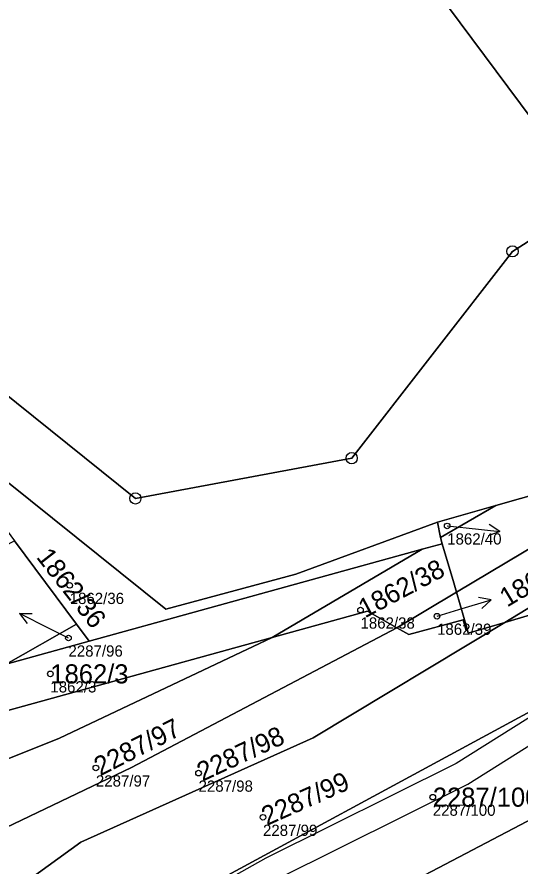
# Model space of a CAD drawing. Extents: x -761891 to -756141, y -1178507 to -1171885.
# Drawn here: x -758360.8 to -758316.1, y -1174329.9 to -1174254.4 of the extents above; entities that cross this region are included whole.
import ezdxf

# ---------------------------------------------------------------- set-up
doc = ezdxf.new("R2010")
doc.units = 0
for name, color, linetype in [('Definiční body', 7, 'Continuous'), ('Hranice parcel', 7, 'Continuous'), ('Parcelní čísla', 7, 'Continuous'), ('Polygon parcely', 7, 'Continuous'), ('Pop  PČ popisy', 7, 'Continuous'), ('Věcná břemena k části', 7, 'Continuous'), ('Značky bodu BP', 7, 'Continuous')]:
    doc.layers.add(name, color=color, linetype=linetype)

msp = doc.modelspace()

# ---------------------------------------------------------------- linework, layer by layer
at = {"layer": 'Definiční body'}
for centre in [(-758322.54, -1174299.67), (-758356.11, -1174304.96), (-758330.25, -1174307.15), (-758323.44, -1174307.7), (-758356.22, -1174309.64), (-758357.83, -1174312.83), (-758353.78, -1174321.2), (-758344.65, -1174321.66), (-758323.82, -1174323.8), (-758338.92, -1174325.59)]:
    msp.add_circle(centre, 0.25, dxfattribs=at)
at = {"layer": 'Hranice parcel'}
for p, q in [((-758301.17, -1174293.32), (-758321.7, -1174305.55)), ((-758323.39, -1174299.33), (-758318.21, -1174297.86)), ((-758323.12, -1174300.7), (-758318.21, -1174297.86)), ((-758317.41, -1174308.25), (-758299.95, -1174297.62)), ((-758323.12, -1174300.7), (-758323.39, -1174299.33)), ((-758361.03, -1174300.98), (-758355.51, -1174308.4)), ((-758322.99, -1174301.26), (-758323.12, -1174300.7)), ((-758354.37, -1174309.93), (-758324.76, -1174301.75)), ((-758338.09, -1174309.58), (-758324.76, -1174301.75)), ((-758324.76, -1174301.75), (-758322.99, -1174301.26)), ((-758327.03, -1174308.73), (-758321.7, -1174305.55)), ((-758320.73, -1174308.94), (-758321.7, -1174305.55)), ((-758361.77, -1174311.98), (-758355.51, -1174308.4)), ((-758355.51, -1174308.4), (-758354.37, -1174309.93)), ((-758354.37, -1174309.93), (-758361.77, -1174311.98))]:
    msp.add_line(p, q, dxfattribs=at)
for points in [[(-758309.63, -1174270.72), (-758335.32, -1174236.16), (-758199.6, -1174158.13), (-758063.88, -1174080.1)], [(-758309.63, -1174270.72), (-758316.73, -1174275.24), (-758331.03, -1174293.64), (-758350.27, -1174297.22), (-758368.43, -1174282.64), (-758390.99, -1174252.29)], [(-758369.7, -1174289.32), (-758347.57, -1174307.08), (-758335.99, -1174303.97), (-758323.39, -1174299.33)], [(-758318.21, -1174297.86), (-758311.84, -1174296.04), (-758312.34, -1174294.45)], [(-758321.7, -1174305.55), (-758321.94, -1174304.72), (-758322.99, -1174301.26)], [(-758317.41, -1174308.25), (-758313.14, -1174306.99), (-758312.1, -1174306.69), (-758308.86, -1174306.75)], [(-758338.09, -1174309.58), (-758329.64, -1174307.25), (-758327.03, -1174308.73)], [(-758361.79, -1174332.65), (-758355.12, -1174327.8), (-758334.45, -1174318.53), (-758317.41, -1174308.25)], [(-758327.03, -1174308.73), (-758325.95, -1174309.34), (-758321.13, -1174308.01), (-758320.86, -1174308.98), (-758320.73, -1174308.94)], [(-758320.73, -1174308.94), (-758320.66, -1174309.2), (-758317.41, -1174308.25)], [(-758368.79, -1174329.85), (-758350.61, -1174321.15), (-758327.03, -1174308.73)], [(-758377.01, -1174326.57), (-758357.02, -1174318.54), (-758338.09, -1174309.58)], [(-758369.5, -1174316.39), (-758368.2, -1174317.9), (-758338.09, -1174309.58)], [(-758352.44, -1174336.38), (-758311.17, -1174314), (-758307.01, -1174311.74)], [(-758342.7, -1174340.27), (-758308.8, -1174322.47), (-758304.84, -1174320.39)]]:
    msp.add_lwpolyline(points, dxfattribs=at)
at = {"layer": 'Polygon parcely'}
for points in [[(-758199.6, -1174158.13), (-758063.88, -1174080.1), (-758080.44, -1174073.76), (-758235.69, -1174163.01), (-758390.99, -1174252.29), (-758368.43, -1174282.64), (-758350.27, -1174297.22), (-758331.03, -1174293.64), (-758316.73, -1174275.24), (-758309.63, -1174270.72), (-758335.32, -1174236.16)], [(-758063.88, -1174080.1), (-758199.6, -1174158.13), (-758335.32, -1174236.16), (-758309.63, -1174270.72), (-758307.27, -1174269.22), (-758298.61, -1174246.22), (-758285.53, -1174232.74), (-758270.92, -1174222.03), (-758238.59, -1174203.7), (-758229.78, -1174198.47), (-758219.81, -1174192.04), (-758212.61, -1174187.78), (-758206.28, -1174183.81), (-758117.28, -1174134.08), (-758113.03, -1174131.76), (-758073.2, -1174104.2), (-758059.52, -1174096.79)], [(-758312.34, -1174294.45), (-758311.84, -1174296.04), (-758318.21, -1174297.86), (-758323.12, -1174300.7), (-758322.99, -1174301.26), (-758321.94, -1174304.72), (-758321.7, -1174305.55), (-758301.17, -1174293.32), (-758301.83, -1174291), (-758293.36, -1174288.67), (-758272.76, -1174276.4), (-758272.98, -1174275.68), (-758287.2, -1174279.67)], [(-758364.96, -1174295.7), (-758363.74, -1174297.33), (-758361.03, -1174300.98), (-758355.51, -1174308.4), (-758354.37, -1174309.93), (-758324.76, -1174301.75), (-758322.99, -1174301.26), (-758323.12, -1174300.7), (-758323.39, -1174299.33), (-758335.99, -1174303.97), (-758347.57, -1174307.08), (-758369.7, -1174289.32), (-758368.16, -1174291.39), (-758366.78, -1174293.25)], [(-758272.92, -1174292.23), (-758285.6, -1174295.7), (-758299.42, -1174299.48), (-758299.95, -1174297.62), (-758317.41, -1174308.25), (-758313.14, -1174306.99), (-758312.1, -1174306.69), (-758308.86, -1174306.75), (-758298.08, -1174304.34), (-758290.25, -1174302.14)], [(-758320.66, -1174309.2), (-758317.41, -1174308.25), (-758299.95, -1174297.62), (-758301.17, -1174293.32), (-758321.7, -1174305.55), (-758320.73, -1174308.94)], [(-758323.12, -1174300.7), (-758318.21, -1174297.86), (-758323.39, -1174299.33)], [(-758410.09, -1174327.79), (-758387.73, -1174326.8), (-758369.5, -1174316.39), (-758371.09, -1174314.55), (-758361.77, -1174311.98), (-758355.51, -1174308.4), (-758361.03, -1174300.98)], [(-758324.76, -1174301.75), (-758354.37, -1174309.93), (-758361.77, -1174311.98), (-758369.5, -1174316.39), (-758368.2, -1174317.9), (-758338.09, -1174309.58)], [(-758338.09, -1174309.58), (-758329.64, -1174307.25), (-758327.03, -1174308.73), (-758321.7, -1174305.55), (-758321.94, -1174304.72), (-758322.99, -1174301.26), (-758324.76, -1174301.75)], [(-758321.13, -1174308.01), (-758320.86, -1174308.98), (-758320.73, -1174308.94), (-758321.7, -1174305.55), (-758327.03, -1174308.73), (-758325.95, -1174309.34)], [(-758352.44, -1174336.38), (-758311.17, -1174314), (-758307.01, -1174311.74), (-758307.47, -1174309.79), (-758308.38, -1174307.6), (-758308.86, -1174306.75), (-758312.1, -1174306.69), (-758313.14, -1174306.99), (-758317.41, -1174308.25), (-758334.45, -1174318.53), (-758355.12, -1174327.8), (-758361.79, -1174332.65)], [(-758368.79, -1174329.85), (-758350.61, -1174321.15), (-758327.03, -1174308.73), (-758329.64, -1174307.25), (-758338.09, -1174309.58), (-758357.02, -1174318.54), (-758377.01, -1174326.57)], [(-758361.79, -1174332.65), (-758355.12, -1174327.8), (-758334.45, -1174318.53), (-758317.41, -1174308.25), (-758320.66, -1174309.2), (-758320.73, -1174308.94), (-758320.86, -1174308.98), (-758321.13, -1174308.01), (-758325.95, -1174309.34), (-758327.03, -1174308.73), (-758350.61, -1174321.15), (-758368.79, -1174329.85)], [(-758354.37, -1174309.93), (-758355.51, -1174308.4), (-758361.77, -1174311.98)], [(-758357.02, -1174318.54), (-758338.09, -1174309.58), (-758368.2, -1174317.9), (-758369.5, -1174316.39), (-758387.73, -1174326.8), (-758377.01, -1174326.57)], [(-758342.7, -1174340.27), (-758308.8, -1174322.47), (-758304.84, -1174320.39), (-758305.38, -1174318.66), (-758307.01, -1174311.74), (-758311.17, -1174314), (-758352.44, -1174336.38)], [(-758306.13, -1174332.01), (-758301.93, -1174330.01), (-758303.39, -1174324.54), (-758304.46, -1174321.61), (-758304.84, -1174320.39), (-758308.8, -1174322.47), (-758342.7, -1174340.27), (-758332.24, -1174344.45)]]:
    msp.add_lwpolyline(points, close=True, dxfattribs=at)
for points in [[(-758082.04, -1174409.07), (-758131.9, -1174393.27), (-758172.35, -1174380.46), (-758175.36, -1174376.86), (-758176.39, -1174375.64), (-758179.71, -1174361.03), (-758182.58, -1174347.01), (-758191.26, -1174302.45), (-758196.04, -1174290.13), (-758215.04, -1174275.82), (-758241.65, -1174265.89), (-758279.15, -1174251.89), (-758286.88, -1174256.25), (-758298.61, -1174246.22), (-758307.27, -1174269.22), (-758309.63, -1174270.72), (-758316.73, -1174275.24), (-758331.03, -1174293.64), (-758350.27, -1174297.22), (-758368.43, -1174282.64), (-758390.99, -1174252.29)], [(-758398.88, -1174250.07), (-758393.44, -1174257.39), (-758388.44, -1174264.11), (-758385.5, -1174268.06), (-758382.65, -1174271.9), (-758377.67, -1174278.6), (-758372.28, -1174285.84), (-758371.08, -1174287.46), (-758369.7, -1174289.32), (-758347.57, -1174307.08), (-758335.99, -1174303.97), (-758323.39, -1174299.33), (-758318.21, -1174297.86), (-758311.84, -1174296.04)]]:
    msp.add_lwpolyline(points, dxfattribs=at)
at = {"layer": 'Pop  PČ popisy'}
for p, q in [((-758317.855, -1174300.154), (-758318.799, -1174299.551)), ((-758322.54, -1174299.67), (-758320.84, -1174299.84)), ((-758320.84, -1174299.84), (-758317.855, -1174300.154)), ((-758317.855, -1174300.154), (-758318.904, -1174300.547)), ((-758321.51, -1174307.11), (-758318.64, -1174306.233)), ((-758318.64, -1174306.233), (-758319.744, -1174306.047)), ((-758318.64, -1174306.233), (-758319.451, -1174307.004)), ((-758323.44, -1174307.7), (-758321.51, -1174307.11)), ((-758357.89, -1174308.81), (-758360.564, -1174307.448)), ((-758360.564, -1174307.448), (-758359.444, -1174307.456)), ((-758360.564, -1174307.448), (-758359.899, -1174308.348)), ((-758356.22, -1174309.64), (-758357.89, -1174308.81))]:
    msp.add_line(p, q, dxfattribs=at)
at = {"layer": 'Věcná břemena k části'}
msp.add_lwpolyline([(-758351.76, -1174336.65), (-758349.28, -1174337.64), (-758345.59, -1174335.52), (-758337.68, -1174331.09), (-758320.7, -1174322.64), (-758313.04, -1174317.81), (-758306.42, -1174314.24), (-758306.92, -1174312.12), (-758314.1, -1174315.99), (-758321.74, -1174320.8), (-758338.66, -1174329.23), (-758346.63, -1174333.7)], close=True, dxfattribs=at)
at = {"layer": 'Značky bodu BP'}
for centre, radius in [((-758316.73, -1174275.24), 0.5), ((-758316.73, -1174275.24), 0.0303), ((-758331.03, -1174293.64), 0.5), ((-758331.03, -1174293.64), 0.0303), ((-758350.27, -1174297.22), 0.5), ((-758350.27, -1174297.22), 0.0303)]:
    msp.add_circle(centre, radius, dxfattribs=at)

# ---------------------------------------------------------------- texts
at = {"layer": 'Definiční body'}
for s, p in [('1862/40', (-758322.54, -1174301.326)), ('1862/36', (-758356.11, -1174306.616)), ('1862/38', (-758330.25, -1174308.806)), ('1862/39', (-758323.44, -1174309.356)), ('2287/96', (-758356.22, -1174311.296)), ('1862/3', (-758357.83, -1174314.486)), ('2287/97', (-758353.78, -1174322.856)), ('2287/98', (-758344.65, -1174323.316)), ('2287/100', (-758323.82, -1174325.456)), ('2287/99', (-758338.92, -1174327.246))]:
    msp.add_text(s, height=1, dxfattribs=at).set_placement(p)
at = {"layer": 'Parcelní čísla'}
for s, rotation, p in [('1862/36', 308, (-758359.142, -1174302.458)), ('1862/39', 31, (-758317.212, -1174306.938)), ('1862/38', 28, (-758329.85, -1174307.9)), ('2287/97', 27, (-758353.394, -1174321.957)), ('2287/98', 25, (-758344.29, -1174322.43)), ('2287/99', 24, (-758338.574, -1174326.366))]:
    msp.add_text(s, height=1.7, rotation=rotation, dxfattribs=at).set_placement(p)
for s, p in [('1862/3', (-758357.83, -1174313.68)), ('2287/100', (-758323.82, -1174324.65))]:
    msp.add_text(s, height=1.7, dxfattribs=at).set_placement(p)

doc.saveas('drawing.dxf')
